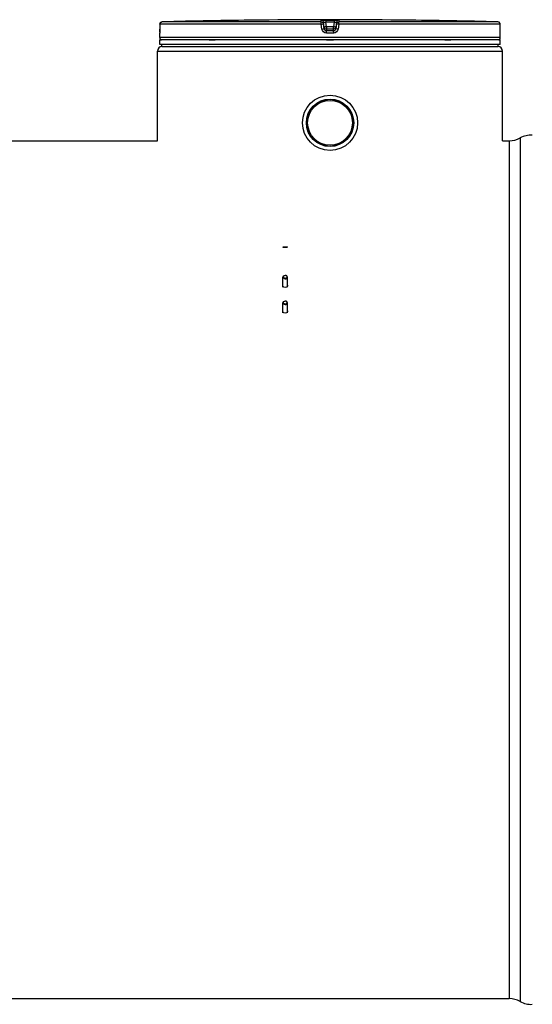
# Model space of a CAD drawing. Header units: millimetres. Extents: x 0 to 297, y 0 to 210.
# Tile 306 of 438: x 166.49 to 173.35, y 149.02 to 162.2. Entities that reach past the tile are written whole.
import ezdxf

# ---------------------------------------------------------------- set-up
doc = ezdxf.new("R2010")
doc.units = ezdxf.units.MM
doc.header["$LTSCALE"] = 16.335
doc.layers.get('0').update_dxf_attribs({"linetype": 'CONTINUOUS'})
for name, color, linetype in [('01_GLOBAL', 7, 'CONTINUOUS'), ('AXE-VISSERIE', 7, 'CONTINUOUS'), ('AXES_REF', 7, 'CONTINUOUS')]:
    doc.layers.add(name, color=color, linetype=linetype)

msp = doc.modelspace()

# ---------------------------------------------------------------- linework, layer by layer
at = {"color": 7, "linetype": 'Continuous'}
for p, q in [((168.364, 162.137), (168.363, 162.069)), ((169.709, 162.191), (169.649, 162.19)), ((169.709, 162.191), (169.709, 162.191)), ((171.632, 162.19), (171.572, 162.191)), ((171.572, 162.191), (171.572, 162.191)), ((172.918, 162.068), (172.918, 162.137)), ((168.361, 161.956), (168.361, 162.017)), ((168.363, 162.034), (168.362, 162.031)), ((168.362, 162.031), (168.362, 162.028)), ((168.362, 162.025), (168.362, 162.022)), ((168.362, 162.022), (168.362, 162.022)), ((168.363, 162.069), (168.363, 162.064)), ((168.363, 162.064), (168.363, 162.059)), ((168.363, 162.059), (168.363, 162.054)), ((168.363, 162.054), (168.363, 162.049)), ((168.363, 162.049), (168.363, 162.045)), ((168.363, 162.045), (168.363, 162.041)), ((168.363, 162.041), (168.363, 162.037)), ((168.363, 162.037), (168.363, 162.034)), ((172.918, 162.062), (172.918, 162.068)), ((172.918, 162.056), (172.918, 162.063)), ((172.918, 162.052), (172.918, 162.057)), ((172.919, 162.046), (172.918, 162.053)), ((172.919, 162.041), (172.919, 162.047)), ((172.919, 162.038), (172.919, 162.042)), ((172.919, 162.035), (172.919, 162.039)), ((172.919, 162.032), (172.919, 162.035)), ((172.919, 162.029), (172.919, 162.032)), ((172.919, 162.025), (172.919, 162.031)), ((172.919, 162.026), (172.919, 162.028)), ((172.92, 162.024), (172.919, 162.026)), ((172.921, 161.956), (172.921, 162.017)), ((172.921, 161.926), (168.361, 161.926)), ((168.361, 161.866), (168.361, 161.926)), ((172.921, 161.866), (168.361, 161.866)), ((168.373, 161.926), (168.373, 161.927)), ((168.391, 161.836), (168.391, 161.866)), ((172.891, 161.836), (172.891, 161.866)), ((172.909, 161.926), (172.909, 161.927)), ((172.921, 161.866), (172.921, 161.926)), ((168.391, 161.836), (172.891, 161.836)), ((165.133, 160.576), (168.331, 160.576)), ((172.951, 160.576), (173.041, 160.576)), ((170.011, 159.152), (170.016, 159.157)), ((170.011, 159.152), (170.071, 159.152)), ((170.016, 159.157), (170.066, 159.157)), ((170.071, 159.152), (170.066, 159.157))]:
    msp.add_line(p, q, dxfattribs=at)
at = {"color": 9, "linetype": 'Continuous'}
for p, q in [((168.364, 162.137), (168.363, 162.069)), ((170.523, 162.137), (168.364, 162.137)), ((168.364, 162.137), (168.364, 162.137)), ((168.383, 162.164), (168.385, 162.164)), ((168.388, 162.163), (168.39, 162.162)), ((170.524, 162.167), (168.393, 162.167)), ((170.531, 162.069), (170.523, 162.137)), ((170.524, 162.167), (170.524, 162.19)), ((170.554, 162.14), (170.554, 162.164)), ((170.563, 162.097), (170.554, 162.164)), ((170.563, 162.073), (170.554, 162.14)), ((170.585, 162.191), (170.585, 162.161)), ((170.585, 162.191), (170.641, 162.191)), ((170.592, 162.101), (170.585, 162.161)), ((170.697, 162.161), (170.585, 162.161)), ((170.641, 162.191), (170.697, 162.191)), ((170.697, 162.161), (170.689, 162.101)), ((170.697, 162.191), (170.697, 162.161)), ((170.728, 162.164), (170.719, 162.097)), ((170.728, 162.14), (170.719, 162.073)), ((170.728, 162.164), (170.728, 162.14)), ((170.759, 162.137), (170.75, 162.069)), ((170.757, 162.19), (170.757, 162.167)), ((172.889, 162.167), (170.757, 162.167)), ((172.918, 162.137), (170.759, 162.137)), ((172.894, 162.163), (172.892, 162.162)), ((172.897, 162.164), (172.895, 162.163)), ((172.918, 162.137), (172.918, 162.137)), ((172.918, 162.069), (172.918, 162.137)), ((168.361, 162.017), (168.361, 162.017)), ((168.363, 162.069), (168.363, 162.069)), ((170.563, 162.097), (170.563, 162.073)), ((170.563, 162.097), (170.563, 162.095)), ((170.689, 162.101), (170.592, 162.101)), ((170.592, 162.101), (170.592, 162.047)), ((170.689, 162.07), (170.592, 162.07)), ((170.592, 162.07), (170.592, 162.07)), ((170.641, 162.047), (170.592, 162.047)), ((170.69, 162.017), (170.592, 162.017)), ((170.689, 162.047), (170.641, 162.047)), ((170.689, 162.047), (170.689, 162.101)), ((170.69, 162.07), (170.689, 162.07)), ((170.719, 162.073), (170.719, 162.097)), ((170.719, 162.097), (170.719, 162.095)), ((172.918, 162.069), (172.918, 162.069)), ((172.921, 162.017), (172.92, 162.017)), ((172.921, 161.956), (168.361, 161.956)), ((168.373, 161.927), (168.383, 161.927)), ((169.023, 161.927), (169.105, 161.927)), ((170.593, 161.927), (170.689, 161.927)), ((172.177, 161.927), (172.259, 161.927)), ((172.899, 161.927), (172.909, 161.927)), ((173.041, 160.576), (173.041, 149.092)), ((173.186, 160.614), (173.186, 149.054))]:
    msp.add_line(p, q, dxfattribs=at)
at = {"color": 7, "linetype": 'Continuous'}
for points in [[(168.362, 162.028), (168.362, 162.026), (168.362, 162.025)], [(172.92, 162.022), (172.92, 162.022), (172.92, 162.022), (172.92, 162.022), (172.92, 162.022), (172.92, 162.022), (172.92, 162.022), (172.92, 162.023), (172.92, 162.023), (172.92, 162.024), (172.92, 162.024)]]:
    msp.add_lwpolyline(points, dxfattribs=at)
for radius in [0.369, 0.317]:
    msp.add_circle((170.641, 160.816), radius, dxfattribs=at)
for centre, radius, start, end in [((168.394, 162.137), 0.03, 91.4864, 179.6289), ((170.641, 75.54), 86.656, 90.65549, 91.48637), ((170.641, 75.541), 86.655, 89.3842, 90.6158), ((170.641, 75.541), 86.655, 88.51363, 89.34452), ((172.888, 162.137), 0.03, 0.4714, 88.5097), ((168.391, 162.017), 0.03, 162.8745, 180), ((172.891, 162.017), 0.03, 0, 17.1275), ((168.391, 161.956), 0.03, 180, 235.7356), ((168.381, 161.927), 0.0078, 148.6217, 180), ((172.891, 161.956), 0.03, 304.2644, 360), ((172.901, 161.927), 0.0078, 0, 31.3783), ((173.041, 160.876), 0.3, 270, 299.0529), ((173.332, 160.351), 0.3, 86.7018, 119.0529), ((173.041, 148.792), 0.3, 60.9471, 90), ((173.332, 149.316), 0.3, 240.9471, 273.2982)]:
    msp.add_arc(centre, radius, start, end, dxfattribs=at)
at = {"color": 9, "linetype": 'Continuous'}
for centre, radius, start, end in [((168.382, 162.153), 0.0113, 87.1167, 91.6141), ((168.382, 162.15), 0.0138, 69.4602, 75.8869), ((168.381, 162.149), 0.0156, 65.0149, 69.4881), ((172.901, 162.148), 0.0161, 112.8813, 114.9933), ((172.9, 162.151), 0.0128, 101.4114, 104.251), ((167.325, 162.074), 1.038, 357.8632, 359.7152), ((170.98, 159.007), 3.118, 97.1347, 97.414), ((170.572, 161.069), 1.038, 82.6563, 83.3141)]:
    msp.add_arc(centre, radius, start, end, dxfattribs=at)
for points in [[(168.364, 162.137), (168.364, 162.148), (168.371, 162.164), (168.382, 162.164)], [(170.524, 162.19), (170.538, 162.19), (170.552, 162.177), (170.554, 162.164)], [(170.524, 162.167), (170.538, 162.167), (170.552, 162.154), (170.554, 162.14)], [(170.757, 162.19), (170.744, 162.19), (170.729, 162.177), (170.728, 162.164)], [(170.728, 162.14), (170.729, 162.154), (170.744, 162.167), (170.757, 162.167)], [(170.592, 162.017), (170.565, 162.017), (170.535, 162.043), (170.531, 162.069)], [(170.592, 162.047), (170.58, 162.047), (170.561, 162.06), (170.566, 162.072)], [(170.75, 162.069), (170.747, 162.043), (170.717, 162.017), (170.69, 162.017)], [(170.719, 162.073), (170.718, 162.061), (170.702, 162.044), (170.691, 162.05)]]:
    msp.add_open_spline(points, degree=3, dxfattribs=at)
for points, knots in [([(170.523, 162.137), (170.523, 162.144), (170.521, 162.145), (170.524, 162.163), (170.524, 162.162)], [0, 0, 0, 0, 0.846035, 1, 1, 1, 1]), ([(170.523, 162.137), (170.53, 162.138), (170.532, 162.137), (170.55, 162.14), (170.549, 162.14)], [0, 0, 0, 0, 0.85381, 1, 1, 1, 1]), ([(170.524, 162.19), (170.524, 162.196), (170.557, 162.184), (170.571, 162.191), (170.585, 162.191)], [0, 0, 0, 0, 0.294722, 1, 1, 1, 1]), ([(170.554, 162.164), (170.554, 162.167), (170.57, 162.159), (170.577, 162.162), (170.583, 162.161)], [0, 0, 0, 0, 0.308693, 1, 1, 1, 1]), ([(170.697, 162.191), (170.711, 162.191), (170.724, 162.184), (170.757, 162.196), (170.757, 162.19)], [0, 0, 0, 0, 0.697328, 1, 1, 1, 1]), ([(170.697, 162.161), (170.704, 162.162), (170.706, 162.162), (170.727, 162.164), (170.725, 162.164)], [0, 0, 0, 0, 0.789132, 1, 1, 1, 1]), ([(170.759, 162.137), (170.751, 162.138), (170.75, 162.137), (170.732, 162.14), (170.733, 162.14)], [0, 0, 0, 0, 0.85381, 1, 1, 1, 1]), ([(170.759, 162.137), (170.759, 162.144), (170.761, 162.145), (170.758, 162.163), (170.757, 162.162)], [0, 0, 0, 0, 0.846035, 1, 1, 1, 1]), ([(172.9, 162.164), (172.9, 162.164), (172.899, 162.164), (172.898, 162.164), (172.897, 162.164)], [0, 0, 0, 0, 0.489837, 1, 1, 1, 1]), ([(172.904, 162.163), (172.903, 162.164), (172.902, 162.164), (172.901, 162.164), (172.9, 162.164)], [0, 0, 0, 0, 0.498239, 1, 1, 1, 1]), ([(172.918, 162.137), (172.918, 162.142), (172.915, 162.152), (172.908, 162.161), (172.904, 162.163)], [0, 0, 0, 0, 0.515517, 1, 1, 1, 1]), ([(168.363, 162.036), (168.363, 162.031), (168.36, 162.027), (168.363, 162.017), (168.361, 162.017)], [0, 0, 0, 0, 0.733893, 1, 1, 1, 1]), ([(168.361, 162.017), (168.361, 162.018), (168.361, 162.019), (168.362, 162.021), (168.362, 162.022)], [0, 0, 0, 0, 0.485545, 1, 1, 1, 1]), ([(170.531, 162.069), (170.539, 162.07), (170.54, 162.071), (170.559, 162.073), (170.557, 162.072)], [0, 0, 0, 0, 0.855816, 1, 1, 1, 1]), ([(170.577, 162.099), (170.574, 162.098), (170.562, 162.097), (170.567, 162.097), (170.568, 162.097)], [0, 0, 0, 0, 0.894651, 1, 1, 1, 1]), ([(170.592, 162.017), (170.592, 162.024), (170.591, 162.025), (170.592, 162.043), (170.592, 162.042)], [0, 0, 0, 0, 0.849467, 1, 1, 1, 1]), ([(170.69, 162.017), (170.69, 162.024), (170.691, 162.025), (170.689, 162.043), (170.689, 162.042)], [0, 0, 0, 0, 0.849467, 1, 1, 1, 1]), ([(170.719, 162.097), (170.719, 162.098), (170.711, 162.096), (170.708, 162.098), (170.705, 162.099)], [0, 0, 0, 0, 0.272435, 1, 1, 1, 1]), ([(170.75, 162.069), (170.743, 162.07), (170.742, 162.071), (170.723, 162.073), (170.724, 162.072)], [0, 0, 0, 0, 0.855816, 1, 1, 1, 1]), ([(172.919, 162.037), (172.919, 162.042), (172.918, 162.053), (172.918, 162.064), (172.918, 162.069)], [0, 0, 0, 0, 0.47071, 1, 1, 1, 1]), ([(172.92, 162.017), (172.918, 162.017), (172.921, 162.028), (172.919, 162.032), (172.919, 162.037)], [0, 0, 0, 0, 0.259531, 1, 1, 1, 1]), ([(172.92, 162.017), (172.92, 162.018), (172.92, 162.019), (172.92, 162.021), (172.92, 162.022)], [0, 0, 0, 0, 0.485542, 1, 1, 1, 1])]:
    msp.add_open_spline(points, degree=3, knots=knots, dxfattribs=at)
at = {"color": 7, "linetype": 'Continuous'}
for points in [[(170.563, 162.095), (170.566, 162.082), (170.579, 162.07), (170.592, 162.07)], [(170.719, 162.095), (170.716, 162.082), (170.702, 162.07), (170.69, 162.07)], [(170.01, 158.636), (170.01, 158.638), (170.01, 158.64), (170.011, 158.642)], [(170.011, 158.629), (170.01, 158.631), (170.01, 158.634), (170.01, 158.636)], [(170.071, 158.629), (170.067, 158.618), (170.041, 158.605), (170.015, 158.618), (170.011, 158.629)], [(170.071, 158.642), (170.072, 158.64), (170.072, 158.638), (170.072, 158.636)], [(170.072, 158.636), (170.072, 158.634), (170.072, 158.631), (170.071, 158.629)], [(170.01, 158.291), (170.01, 158.293), (170.01, 158.295), (170.011, 158.297)], [(170.011, 158.285), (170.01, 158.287), (170.01, 158.289), (170.01, 158.291)], [(170.071, 158.297), (170.072, 158.295), (170.072, 158.293), (170.072, 158.291)], [(170.072, 158.291), (170.072, 158.289), (170.072, 158.287), (170.071, 158.285)], [(170.071, 158.285), (170.067, 158.274), (170.041, 158.261), (170.015, 158.274), (170.011, 158.285)]]:
    msp.add_open_spline(points, degree=3, dxfattribs=at)
for points, knots in [([(170.011, 158.751), (170.011, 158.757), (170.019, 158.77), (170.033, 158.774), (170.041, 158.774)], [0, 0, 0, 0, 0.453574, 1, 1, 1, 1]), ([(170.041, 158.728), (170.033, 158.728), (170.019, 158.731), (170.011, 158.744), (170.011, 158.751)], [0, 0, 0, 0, 0.546426, 1, 1, 1, 1]), ([(170.041, 158.735), (170.035, 158.735), (170.023, 158.737), (170.013, 158.754), (170.023, 158.77), (170.035, 158.773), (170.041, 158.773)], [0, 0, 0, 0, 0.273213, 0.5, 0.726787, 1, 1, 1, 1]), ([(170.071, 158.751), (170.071, 158.757), (170.062, 158.77), (170.048, 158.774), (170.041, 158.774)], [0, 0, 0, 0, 0.453574, 1, 1, 1, 1]), ([(170.041, 158.735), (170.047, 158.735), (170.059, 158.737), (170.069, 158.754), (170.059, 158.77), (170.047, 158.773), (170.041, 158.773)], [0, 0, 0, 0, 0.273213, 0.5, 0.726787, 1, 1, 1, 1]), ([(170.041, 158.728), (170.048, 158.728), (170.062, 158.731), (170.071, 158.744), (170.071, 158.751)], [0, 0, 0, 0, 0.546426, 1, 1, 1, 1]), ([(170.011, 158.406), (170.011, 158.412), (170.019, 158.425), (170.033, 158.429), (170.041, 158.429)], [0, 0, 0, 0, 0.453574, 1, 1, 1, 1]), ([(170.041, 158.39), (170.035, 158.39), (170.023, 158.393), (170.013, 158.409), (170.023, 158.425), (170.035, 158.428), (170.041, 158.428)], [0, 0, 0, 0, 0.273213, 0.5, 0.726787, 1, 1, 1, 1]), ([(170.071, 158.406), (170.071, 158.412), (170.062, 158.425), (170.048, 158.429), (170.041, 158.429)], [0, 0, 0, 0, 0.453574, 1, 1, 1, 1]), ([(170.041, 158.39), (170.047, 158.39), (170.059, 158.393), (170.069, 158.409), (170.059, 158.425), (170.047, 158.428), (170.041, 158.428)], [0, 0, 0, 0, 0.273213, 0.5, 0.726787, 1, 1, 1, 1]), ([(170.041, 158.383), (170.033, 158.383), (170.019, 158.386), (170.011, 158.4), (170.011, 158.406)], [0, 0, 0, 0, 0.546426, 1, 1, 1, 1]), ([(170.041, 158.383), (170.048, 158.383), (170.062, 158.386), (170.071, 158.4), (170.071, 158.406)], [0, 0, 0, 0, 0.546426, 1, 1, 1, 1])]:
    msp.add_open_spline(points, degree=3, knots=knots, dxfattribs=at)
at = {"layer": '01_GLOBAL', "color": 9, "linetype": 'Continuous'}
msp.add_line((168.331, 161.776), (172.951, 161.776), dxfattribs=at)
at = {"layer": '01_GLOBAL', "color": 7, "linetype": 'Continuous'}
for p, q in [((168.331, 160.576), (168.331, 161.776)), ((168.391, 161.836), (172.891, 161.836)), ((172.951, 160.576), (172.951, 161.776))]:
    msp.add_line(p, q, dxfattribs=at)
for centre, start, end in [((168.391, 161.776), 90, 180), ((172.891, 161.776), 0, 90)]:
    msp.add_arc(centre, 0.06, start, end, dxfattribs=at)
at = {"layer": 'AXE-VISSERIE', "color": 7, "linetype": 'Continuous'}
for p, q in [((170.011, 158.618), (170.011, 158.751)), ((170.071, 158.618), (170.071, 158.751)), ((170.011, 158.273), (170.011, 158.406)), ((170.071, 158.273), (170.071, 158.406))]:
    msp.add_line(p, q, dxfattribs=at)
at = {"layer": 'AXES_REF', "color": 7, "linetype": 'Continuous'}
msp.add_line((142.201, 149.092), (173.041, 149.092), dxfattribs=at)
for radius in [0.315, 0.3]:
    msp.add_circle((170.641, 160.816), radius, dxfattribs=at)

doc.saveas('drawing.dxf')
